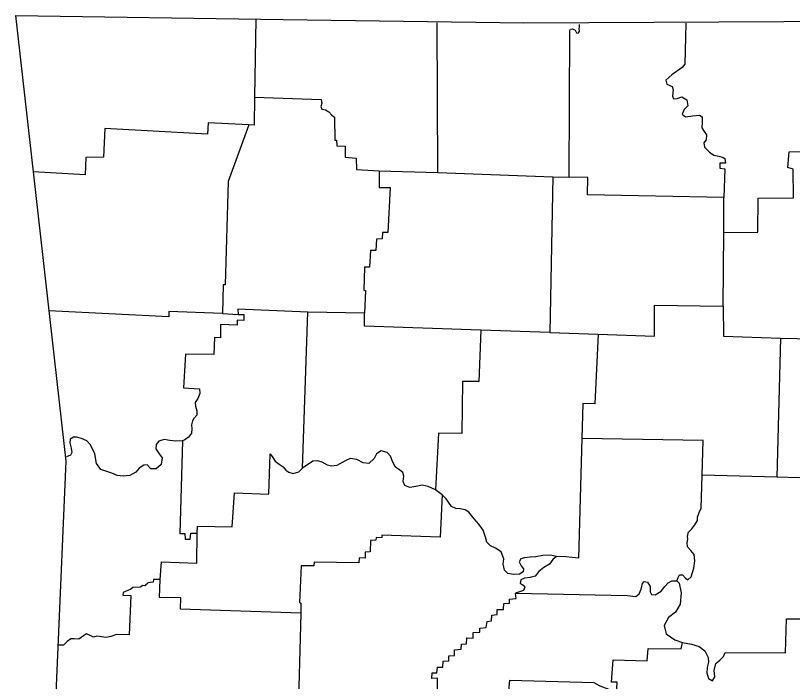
# Model space of a CAD drawing. Extents: x 1127717 to 1741049, y 2026793 to 2244711.
# Drawn here: x 1164258 to 1166334, y 2107839 to 2109620 of the extents above; entities that cross this region are included whole.
import ezdxf

# ---------------------------------------------------------------- set-up
doc = ezdxf.new("R2010")
doc.units = 0
doc.layers.add('30', color=7, linetype='Continuous')

msp = doc.modelspace()

# ---------------------------------------------------------------- linework, layer by layer
at = {"layer": '30'}
for points in [[(1164257.7, 2109619.9), (1164392.3, 2108428.4), (1164310.7, 2106541.8)], [(1164257.7, 2109619.9), (1164973, 2109609.3), (1165616, 2109600.2), (1166311.5, 2109604.3), (1166972, 2109608.7)], [(1164900.2, 2109610.3), (1164896.2, 2109401.5), (1164895.6, 2109326.7), (1164880.9, 2109327.4), (1164772.9, 2109333.3), (1164770.9, 2109302.8), (1164495.9, 2109317.7), (1164492.7, 2109240.9), (1164445.9, 2109240.1), (1164443.9, 2109193.6), (1164305, 2109201.7)], [(1165230, 2109205), (1165386.1, 2109200.2), (1165384.8, 2109600.3)], [(1166049.2, 2109599.6), (1166046.7, 2109489.8), (1166039.6, 2109481), (1166011.6, 2109461.7), (1165996.3, 2109446.7), (1165998.8, 2109436.2), (1166012.5, 2109430), (1166015.7, 2109421.6), (1166013.5, 2109404.2), (1166016.5, 2109397), (1166026, 2109397.8), (1166038.7, 2109402.4), (1166052, 2109394.3), (1166054.6, 2109378.3), (1166045.3, 2109368.2), (1166039.4, 2109356.1), (1166048.3, 2109348.8), (1166068.2, 2109351.8), (1166086.1, 2109353.7), (1166093.2, 2109349.3), (1166092.7, 2109335), (1166092, 2109319.5), (1166098.5, 2109309.4), (1166104.5, 2109301.1), (1166103.4, 2109287.8), (1166097.2, 2109279.3), (1166099, 2109267.9), (1166112.8, 2109254.8), (1166124.4, 2109246.9), (1166137.4, 2109243.4), (1166149.3, 2109240.3), (1166154, 2109237.9), (1166155.3, 2109225.4), (1166140, 2109225), (1166140, 2109212.1), (1166153.3, 2109210.4), (1166150.6, 2109133.2)], [(1166151.2, 2109039.5), (1166242.1, 2109040.9), (1166242.4, 2109131.2), (1166337.4, 2109132.3), (1166336.3, 2109209.3), (1166322.3, 2109213.6), (1166325.4, 2109255.7), (1166370.3, 2109256.6), (1166371.1, 2109345.8), (1166370.8, 2109444.7), (1166373.5, 2109444.9), (1166376.1, 2109602.2)], [(1165386.1, 2109200.2), (1165693.7, 2109188.8), (1165737.8, 2109187.9), (1165739.5, 2109579.5), (1165741.4, 2109583.3), (1165746.5, 2109584.4), (1165753.1, 2109580.5), (1165757, 2109574), (1165761.3, 2109572.5), (1165765, 2109577), (1165764.1, 2109584.6), (1165764.7, 2109589.4), (1165765.5, 2109595.8)], [(1164896.2, 2109401.5), (1165074.5, 2109395.2), (1165076.3, 2109385.6), (1165073.7, 2109376.6), (1165076, 2109369.7), (1165086, 2109367.6), (1165094.7, 2109362.2), (1165102.7, 2109353.5), (1165110.5, 2109348.1), (1165110.9, 2109286.8), (1165115.9, 2109286.5), (1165116.8, 2109271.5), (1165138.7, 2109270.4), (1165139, 2109241.5), (1165168.3, 2109238.9), (1165169.4, 2109208.6), (1165230, 2109205), (1165229.2, 2109160.2), (1165259.3, 2109160.4), (1165252.7, 2109039.4), (1165238.6, 2109039.8), (1165237.8, 2109022.4), (1165222.6, 2109022), (1165220.6, 2108991.5), (1165206.8, 2108991.5), (1165204.1, 2108947.4), (1165190.8, 2108947.2), (1165189, 2108885.2), (1165193.5, 2108884.4), (1165190.6, 2108824.2), (1165039.4, 2108826.5)], [(1164880.9, 2109327.4), (1164826.3, 2109176), (1164818.3, 2108900), (1164812.8, 2108900.1), (1164810.5, 2108822.9), (1164667.7, 2108828.9), (1164667.2, 2108814.1), (1164346.8, 2108830.2)], [(1165693.7, 2109188.8), (1165686.2, 2108772.7), (1165501.6, 2108778.4), (1165190.2, 2108789.4), (1165190.6, 2108824.2)], [(1166149.3, 2108843.1), (1166151.2, 2109039.5), (1166150.6, 2109133.2), (1165786.4, 2109140.6), (1165787.7, 2109186.5), (1165737.8, 2109187.9)], [(1164704.1, 2108482.3), (1164697, 2108235), (1164710.3, 2108234.5), (1164710.8, 2108219.5), (1164724.4, 2108219.5), (1164726.4, 2108235.9), (1164743.1, 2108235.9), (1164743.6, 2108254), (1164836.6, 2108252.4), (1164842.7, 2108343.4), (1164935, 2108340.4), (1164938, 2108447.7), (1164945.5, 2108438), (1164952, 2108427.9), (1164962.1, 2108420.1), (1164972.7, 2108412.7), (1164980.4, 2108404.5), (1164988, 2108398.7), (1164999.8, 2108395.6), (1165015.2, 2108399.9), (1165025.1, 2108409.5), (1165039.4, 2108826.5), (1164852, 2108834.4), (1164852.5, 2108820.8)], [(1165814.7, 2108768.2), (1165965.9, 2108762.8), (1165965.8, 2108845), (1166149.3, 2108843.1), (1166150.3, 2108762.3), (1166302.6, 2108757.3), (1166292.3, 2108385.8), (1166093.4, 2108390.6)], [(1164810.5, 2108822.9), (1164852.5, 2108820.8), (1164868.2, 2108820.8), (1164867.5, 2108804.6), (1164850.5, 2108805.1), (1164850.1, 2108791.7), (1164805.2, 2108793.7), (1164805.4, 2108758.4), (1164789.1, 2108758.9), (1164787.7, 2108713.9), (1164711.8, 2108714.7), (1164706.2, 2108624.2), (1164749.4, 2108622), (1164750.1, 2108609.4), (1164744.6, 2108596.1), (1164737.5, 2108585.2), (1164738.3, 2108575.2), (1164742.4, 2108562.5), (1164742, 2108551.6), (1164734.2, 2108542.1), (1164731, 2108536.5), (1164728.4, 2108525.1), (1164729.2, 2108515.1), (1164728, 2108503.2), (1164720.4, 2108492.3), (1164710.6, 2108485.6), (1164704.1, 2108482.3), (1164686.4, 2108481.4), (1164669.7, 2108483.9), (1164655.2, 2108486), (1164640.6, 2108482), (1164633.3, 2108472.6), (1164632.4, 2108461.4), (1164641.9, 2108448.1), (1164649.8, 2108436.8), (1164647.2, 2108419.6), (1164633.4, 2108407.9), (1164619.5, 2108407.9), (1164609.7, 2108418.6), (1164600.4, 2108418), (1164588.3, 2108409.2), (1164579.5, 2108398.6), (1164563.6, 2108389.6), (1164545, 2108387.7), (1164529.5, 2108389.7), (1164515.1, 2108396.1), (1164498.7, 2108401.6), (1164485.4, 2108405.9), (1164474.5, 2108421.8), (1164469.4, 2108447.9), (1164457.7, 2108471.5), (1164448.5, 2108482.3), (1164433.9, 2108488.5), (1164421, 2108492.3), (1164412.9, 2108492.7), (1164403.3, 2108487.1), (1164402.6, 2108477.1), (1164406.7, 2108463.2), (1164407.9, 2108451.5), (1164405, 2108444.2), (1164394.1, 2108439.4)], [(1165501.6, 2108778.4), (1165495.7, 2108641.7), (1165452.3, 2108641.4), (1165450.2, 2108502), (1165387.9, 2108503.3), (1165380.1, 2108352), (1165360.7, 2108360.9), (1165344.8, 2108364.3), (1165327.8, 2108360.1), (1165311.7, 2108357.9), (1165298.2, 2108363.2), (1165293.6, 2108373.5), (1165295.3, 2108388.3), (1165292.9, 2108397.8), (1165284.6, 2108403.9), (1165273.1, 2108412), (1165265.9, 2108425.9), (1165259.7, 2108442), (1165250.8, 2108451.7), (1165234.7, 2108455.8), (1165222.9, 2108448.1), (1165216, 2108435.8), (1165201.9, 2108422.2), (1165186.9, 2108424.2), (1165169.6, 2108432.3), (1165152.2, 2108435), (1165140.5, 2108430.4), (1165116.9, 2108417), (1165102.5, 2108415.3), (1165091.6, 2108417.2), (1165077.7, 2108425.5), (1165065.8, 2108428.8), (1165051.9, 2108428.6), (1165025.1, 2108409.5)], [(1165686.2, 2108772.7), (1165814.7, 2108768.2), (1165806.5, 2108581.8), (1165774.3, 2108582.9), (1165771.1, 2108489), (1165762.5, 2108168.7), (1165728.5, 2108172.8), (1165703.5, 2108173.7)], [(1166302.6, 2108757.3), (1166653, 2108750), (1166676.8, 2108750.6), (1166692.1, 2108763.9), (1166692.7, 2108572.2), (1166693.2, 2108493.5), (1166673.5, 2108484.3), (1166658.9, 2108477.9), (1166650.3, 2108465.9), (1166642.1, 2108462), (1166642.4, 2108382.3), (1166414.8, 2108381.9), (1166292.3, 2108385.8)], [(1166025.6, 2108108.7), (1166029.1, 2108117.3), (1166032.8, 2108124.1), (1166040, 2108124.2), (1166048.6, 2108115), (1166055, 2108110.9), (1166064, 2108119.3), (1166070.3, 2108141.8), (1166073.8, 2108161.3), (1166071.7, 2108178.8), (1166062.8, 2108189.6), (1166053.4, 2108198.9), (1166052.9, 2108209.8), (1166054.9, 2108219.8), (1166053.7, 2108228.7), (1166056.4, 2108238.4), (1166065.4, 2108247.3), (1166073.2, 2108257.7), (1166080.1, 2108269.9), (1166080.8, 2108278.8), (1166084.8, 2108290.6), (1166090, 2108302.4), (1166093.4, 2108390.6), (1166095.7, 2108483.8), (1165771.1, 2108489)], [(1165398.2, 2108337.9), (1165380.1, 2108352)], [(1165398.2, 2108337.9), (1165392.3, 2108225), (1165236.8, 2108230), (1165236.9, 2108223.3), (1165221.4, 2108224), (1165220.8, 2108216.9), (1165206.5, 2108215.9), (1165205.5, 2108185.9), (1165192.4, 2108184.9), (1165191.9, 2108169), (1165176.1, 2108169.5), (1165175.2, 2108156.4), (1165055.5, 2108158.4), (1165055.3, 2108148.1), (1165021.2, 2108148.2), (1165016.4, 2108049.9), (1165020, 2108048.8), (1165020.2, 2108022.1), (1164698.3, 2108032.5), (1164699.8, 2108062.6), (1164642.1, 2108064), (1164644.3, 2108112.1), (1164647.8, 2108158.8), (1164741.9, 2108155.8), (1164743.1, 2108235.9)], [(1165703.5, 2108173.7), (1165687.5, 2108176.9), (1165667.5, 2108176.3), (1165648.6, 2108172.8), (1165633.3, 2108171.3), (1165618.2, 2108170.2), (1165608.4, 2108166.8), (1165604.2, 2108158.7), (1165608.8, 2108148.2), (1165615.1, 2108140.2), (1165614.5, 2108132.3), (1165604.6, 2108126.3), (1165588.8, 2108124.9), (1165573.4, 2108128), (1165564.2, 2108136.7), (1165560.7, 2108152.8), (1165563.3, 2108167.3), (1165556, 2108186), (1165540.9, 2108195.5), (1165527.6, 2108201.5), (1165517.5, 2108211.4), (1165513.7, 2108224.9), (1165507.3, 2108243.3), (1165495.9, 2108259.5), (1165483.8, 2108274.2), (1165469, 2108291.6), (1165459.6, 2108298), (1165446, 2108300.4), (1165434.8, 2108301.3), (1165423, 2108306.7), (1165414.6, 2108318.3), (1165408.8, 2108327.2), (1165398.2, 2108337.9)], [(1165703.5, 2108173.7), (1165694.2, 2108165.1), (1165684.5, 2108153.1), (1165669.8, 2108143.6), (1165656.2, 2108133.3), (1165647, 2108121), (1165633.3, 2108117.5), (1165618, 2108115.3), (1165607.9, 2108110.5), (1165606.1, 2108101.9), (1165614.4, 2108096.6), (1165619.3, 2108091.5), (1165615.5, 2108082.7), (1165594.4, 2108075.2)], [(1164644.3, 2108112.1), (1164626.4, 2108112), (1164625.8, 2108104.8), (1164611.5, 2108103.1), (1164609.8, 2108099.4), (1164606.9, 2108099.4), (1164603.7, 2108095.2), (1164597.8, 2108096), (1164590.8, 2108091.1), (1164571.2, 2108090.7), (1164565.6, 2108085.6), (1164545, 2108077.3), (1164544.6, 2108069.7), (1164565.6, 2108068.6), (1164561.4, 2107963.6), (1164527.1, 2107964.8), (1164512, 2107959.1), (1164498.8, 2107956.7), (1164482.4, 2107959.6), (1164474.8, 2107960.2), (1164466.1, 2107958), (1164457.1, 2107962), (1164447.2, 2107966.2), (1164439, 2107961.6), (1164426.4, 2107952.5), (1164414.5, 2107952.9), (1164405.9, 2107952.8), (1164395.3, 2107946.1), (1164386.1, 2107936.2), (1164373, 2107936.4)], [(1165594.4, 2108075.2), (1165892.8, 2108068.8), (1165915.6, 2108066.2), (1165924.8, 2108073.7), (1165930, 2108086.3), (1165933.4, 2108101.2), (1165938.3, 2108106.4), (1165947.3, 2108104.6), (1165953.8, 2108093.5), (1165954.3, 2108078.7), (1165957.2, 2108071.3), (1165967.7, 2108070.4), (1165983.2, 2108080.8), (1165993.4, 2108093.5), (1166002.1, 2108102.9), (1166012.3, 2108108.2), (1166025.6, 2108108.7)], [(1166025.6, 2108108.7), (1166031.5, 2108102.2), (1166037.2, 2108076.6), (1166034.3, 2108045.9), (1166021.6, 2108024.4), (1166003, 2108009.9), (1165991.6, 2107988.7), (1165997.2, 2107966.2), (1166020.3, 2107950.8), (1166040.2, 2107943.3), (1166064.5, 2107938.8), (1166085.4, 2107932.5), (1166099.7, 2107921.5), (1166109, 2107903.5), (1166110, 2107890.4), (1166106.1, 2107876.6), (1166105.4, 2107861.8), (1166110.2, 2107847.2), (1166120.6, 2107841.1), (1166126.9, 2107851.7), (1166125.3, 2107868.6), (1166129.7, 2107886.9), (1166140.1, 2107895.8), (1166149.6, 2107905.7), (1166154.5, 2107916.8), (1166315.8, 2107915.5), (1166318.1, 2108006.6), (1166410.4, 2108006.4)], [(1165384.3, 2107754), (1165385.6, 2107847.9), (1165370.4, 2107847.2), (1165371.1, 2107862.5), (1165384.2, 2107862), (1165385.2, 2107877.7), (1165400.2, 2107877.7), (1165401, 2107893.2), (1165416.2, 2107893.9), (1165416.2, 2107907.5), (1165431.3, 2107908.7), (1165431.3, 2107923.9), (1165448.5, 2107925.1), (1165449.4, 2107938.6), (1165463.5, 2107939.6), (1165464.1, 2107956), (1165480.5, 2107955), (1165481, 2107970.5), (1165498.7, 2107971.2), (1165498.6, 2107981.4), (1165516, 2107983.1), (1165518, 2107999.7), (1165530, 2108001.4), (1165530.4, 2108016.7), (1165544.8, 2108018.1), (1165545.2, 2108031.2), (1165562.2, 2108031.2), (1165562.5, 2108047.4), (1165578, 2108048.3), (1165578.4, 2108059.5), (1165595.8, 2108060.6), (1165594.4, 2108075.2)], [(1165020.2, 2108022.1), (1165012.1, 2107725.9)], [(1165384.3, 2107754), (1165569.6, 2107748.3), (1165578.5, 2107842.3), (1165803.2, 2107836.4), (1165819.5, 2107827.5), (1165834, 2107821.8), (1165846.3, 2107817.5), (1165864.4, 2107803.4), (1165865.7, 2107837.2), (1165850.9, 2107837.7), (1165855.3, 2107897), (1165945.6, 2107894.6), (1165948.6, 2107927.6), (1166037.1, 2107926.2), (1166040.2, 2107943.3)]]:
    msp.add_lwpolyline(points, dxfattribs=at)

doc.saveas('drawing.dxf')
